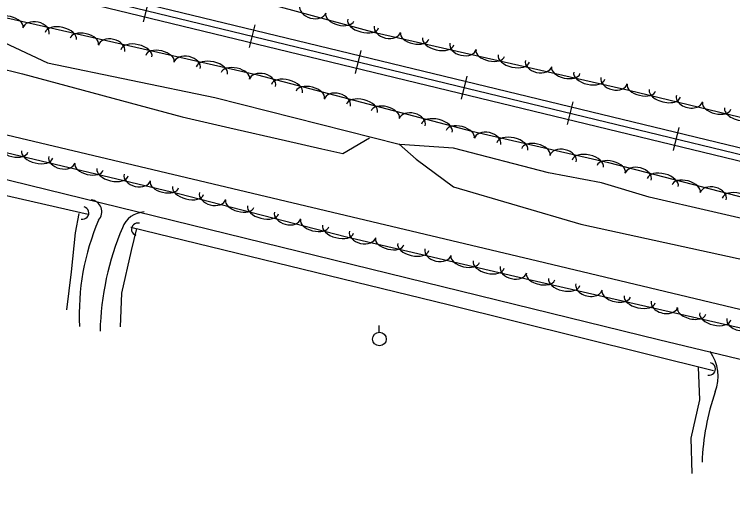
# Model space of a CAD drawing. Extents: x 1441650 to 1491889, y 345904 to 358319.
# Drawn here: x 1449727.8 to 1449991.4, y 353305.5 to 353487.1 of the extents above; entities that cross this region are included whole.
import ezdxf

# ---------------------------------------------------------------- set-up
doc = ezdxf.new("R2010")
doc.units = 0
for name, color, linetype in [('S_CROSS_DRAIN', 7, 'Continuous'), ('S_GRAVEL_ROAD', 7, 'Continuous'), ('S_PARKING', 7, 'Continuous'), ('S_RAILROAD', 7, 'Continuous'), ('S_STREAM', 7, 'Continuous'), ('S_TREE', 7, 'Continuous'), ('S_UTILITY_POLE', 7, 'Continuous')]:
    doc.layers.add(name, color=color, linetype=linetype)

msp = doc.modelspace()

# ---------------------------------------------------------------- linework, layer by layer
at = {"layer": 'S_CROSS_DRAIN'}
for centre, start, end in [((1449752.88, 353414.27), 256.8077, 77.1369), ((1449773.08, 353408.28), 72.8478, 253.177), ((1449982.77, 353357.06), 256.8077, 77.1369)]:
    msp.add_arc(centre, 2.3, start, end, dxfattribs=at)
at = {"layer": 'S_GRAVEL_ROAD'}
for points in [[(1449175.14, 353577.13), (1449348.02, 353534.55), (1449659.56, 353458.46), (1449919.72, 353396.77), (1450101.46, 353353.35), (1450240.84, 353319.61)], [(1450222.94, 353305.48), (1449964.2, 353367.74), (1449693.39, 353434.18), (1449387.45, 353507.63), (1449175, 353559.24)]]:
    msp.add_lwpolyline(points, dxfattribs=at)
at = {"layer": 'S_PARKING'}
for centre, radius, start, end in [((1449755.46, 353414.67), 4.45, 317.3187, 83.3759), ((1449839.75, 353376.96), 88.14, 156.8179, 182.78), ((1449970.74, 353354.39), 15.32, 337.958, 36.3138), ((1450071.39, 353319.16), 91.33, 161.1667, 177.6593)]:
    msp.add_arc(centre, radius, start, end, dxfattribs=at)
for centre, major_axis, ratio, start_param, end_param in [((1449776.06, 353405.44), (-5.58, -7.39), 0.999819, 3.859449, 4.97978), ((1449862.01, 353368.73), (-33.81, -97.67), 0.99376, 4.644687, 5.022967)]:
    msp.add_ellipse(centre, major_axis=major_axis, ratio=ratio, start_param=start_param, end_param=end_param, dxfattribs=at)
at = {"layer": 'S_RAILROAD'}
for p, q in [((1449777.18, 353492.73), (1449775.13, 353484.3)), ((1449775.61, 353486.24), (1449775.63, 353486.34)), ((1449816.06, 353483.32), (1449814.01, 353474.89)), ((1449815.59, 353481.41), (1449815.58, 353481.37)), ((1449814.48, 353476.83), (1449814.51, 353476.93)), ((1449854.93, 353473.9), (1449852.89, 353465.47)), ((1449854.47, 353472), (1449854.46, 353471.96)), ((1449853.36, 353467.42), (1449853.39, 353467.52)), ((1449893.81, 353464.49), (1449891.77, 353456.06)), ((1449893.35, 353462.58), (1449893.34, 353462.55)), ((1449892.24, 353458), (1449892.27, 353458.11)), ((1449932.69, 353455.08), (1449930.65, 353446.65)), ((1449932.23, 353453.17), (1449932.22, 353453.13)), ((1449931.12, 353448.59), (1449931.15, 353448.69)), ((1449971.57, 353445.66), (1449969.53, 353437.23)), ((1449971.11, 353443.76), (1449971.1, 353443.72)), ((1449970, 353439.18), (1449970.03, 353439.28))]:
    msp.add_line(p, q, dxfattribs=at)
for points in [[(1449174.09, 353636.72), (1450246.92, 353376.98)], [(1449172.98, 353632.14), (1450245.81, 353372.4)], [(1449173.53, 353634.41), (1450246.36, 353374.68)], [(1449815.01, 353479.11), (1449815.03, 353479.1)], [(1449853.89, 353469.7), (1449853.91, 353469.69)], [(1449892.77, 353460.28), (1449892.79, 353460.28)], [(1449931.64, 353450.87), (1449931.67, 353450.86)], [(1449970.52, 353441.46), (1449970.55, 353441.45)]]:
    msp.add_lwpolyline(points, dxfattribs=at)
at = {"layer": 'S_STREAM'}
for points in [[(1449174.48, 353599), (1449246.25, 353582.67), (1449288.37, 353572.81), (1449324.92, 353564.49), (1449373.61, 353553.67), (1449421.88, 353542.7), (1449458.18, 353534.44), (1449486.1, 353526.02), (1449534.63, 353513.6), (1449584.74, 353504.1), (1449613.84, 353496.99), (1449649.52, 353486.26), (1449684.64, 353478.26), (1449710.89, 353470.19), (1449730.78, 353465.25), (1449789.35, 353449.48), (1449806.9, 353445.49), (1449827.31, 353440.8), (1449840.58, 353437.78), (1449848.3, 353436.12), (1449858.13, 353441.84)], [(1449475.38, 353539.04), (1449508.6, 353530.8), (1449552.07, 353520.92), (1449597.97, 353510.39), (1449616.23, 353504.87), (1449641.29, 353498.34), (1449671.23, 353489.57), (1449687.55, 353485.82), (1449711.95, 353482.38), (1449739.97, 353469.27), (1449801.43, 353456.56), (1449868.98, 353439.54), (1449875.28, 353434.01), (1449888.94, 353423.87), (1449935.69, 353410.11), (1449993.36, 353397.56), (1450043.87, 353386.66), (1450120.26, 353369.18), (1450153.31, 353363.21), (1450188.28, 353355.24), (1450235.3, 353342.04)], [(1449754.92, 353413.7), (1449665.4, 353434.06), (1449569.31, 353457.16), (1449507.36, 353471.25), (1449487.1, 353476.3)], [(1450236.55, 353353.42), (1450109.72, 353385.58), (1450084.73, 353391.24), (1450060.15, 353397.38), (1450035.66, 353400.59), (1450022.67, 353403.55), (1450004.8, 353409.88), (1449984.14, 353414.74), (1449960.7, 353420.07), (1449943.21, 353425.33), (1449923.84, 353429.03), (1449888.91, 353438), (1449869.23, 353439.34)], [(1449747.03, 353378.76), (1449748.79, 353392.74), (1449750.29, 353407.02), (1449751.57, 353414.09)], [(1449772.58, 353408.57), (1449770.74, 353400.45), (1449767.18, 353384.83), (1449766.65, 353372.47)], [(1449984.41, 353356.4), (1449886.96, 353380.61), (1449770.6, 353408.91)], [(1449978.7, 353357.71), (1449979.17, 353345.7), (1449976, 353331.64), (1449976.43, 353318.69)]]:
    msp.add_lwpolyline(points, dxfattribs=at)
at = {"layer": 'S_TREE'}
for points in [[(1450255.84, 353384.72), (1450088.93, 353426.41), (1449953.23, 353459.15), (1449860.73, 353480.2), (1449779.88, 353502.2), (1449716.43, 353516.64), (1449650.08, 353534.03), (1449589.19, 353547.88), (1449507.99, 353568.19), (1449451.14, 353581.22), (1449383.19, 353596.68), (1449301.22, 353615.58), (1449196.09, 353641.05)], [(1449262.76, 353597.94), (1449369.22, 353573.72), (1449403.76, 353557.97), (1449423.44, 353554.15), (1449447.26, 353552.05), (1449588.73, 353517.48), (1449714.12, 353488.3), (1449817.02, 353464.89), (1449895.66, 353444.21), (1449945.84, 353432.8), (1450020.41, 353413.41), (1450068.61, 353400.32), (1450118.9, 353388.88), (1450166.46, 353378.06), (1450202.21, 353369.92), (1450252.57, 353358.25)], [(1450244.9, 353324.72), (1450182.8, 353339.62), (1450163.05, 353333.47), (1450140.28, 353338.32), (1450119.62, 353346.15), (1450108.02, 353353.88), (1450039.7, 353370.16), (1450020.43, 353367.63), (1449995.31, 353371.82), (1449915.09, 353390.07), (1449849.64, 353405.36), (1449788.05, 353421.27), (1449707.18, 353440.43), (1449684.89, 353447.24), (1449672.82, 353459.84), (1449639.43, 353467.94), (1449631.14, 353462.69), (1449619.35, 353463.94), (1449604.94, 353467.22), (1449542.28, 353482.49), (1449428.11, 353508.46)]]:
    msp.add_lwpolyline(points, dxfattribs=at)
for centre, major_axis, ratio, start_param, end_param in [((1449837.35, 353489.02), (4.78, -1.3), 0.68337, 3.141593, 6.283185), ((1449847.22, 353486.06), (5.16, -1.4), 0.539168, 3.141593, 6.283185), ((1449725.79, 353483.47), (-5.21, 1.19), 0.540697, 3.141593, 6.283185), ((1449735.77, 353480.93), (-4.83, 1.1), 0.685307, 3.141593, 6.283185), ((1449855.78, 353483.74), (5.66, -1.54), 0.548522, 3.141593, 6.283185), ((1449744.86, 353479.13), (-5.72, 1.3), 0.550077, 3.141593, 6.283185), ((1449864.72, 353481.72), (4.83, -1.1), 0.68337, 3.141593, 6.283185), ((1449753.51, 353477.17), (-5.21, 1.19), 0.540697, 3.141593, 6.283185), ((1449874.71, 353479.19), (5.21, -1.19), 0.539168, 3.141593, 6.283185), ((1449763.49, 353474.63), (-4.83, 1.1), 0.685307, 3.141593, 6.283185), ((1449772.58, 353472.83), (-5.72, 1.3), 0.550077, 3.141593, 6.283185), ((1449883.35, 353477.22), (5.72, -1.3), 0.548522, 3.141593, 6.283185), ((1449781.23, 353470.86), (-5.21, 1.19), 0.540697, 3.141593, 6.283185), ((1449892.44, 353475.42), (4.83, -1.1), 0.68337, 3.141593, 6.283185), ((1449902.43, 353472.88), (5.21, -1.19), 0.539168, 3.141593, 6.283185), ((1449791.21, 353468.32), (-4.83, 1.1), 0.685307, 3.141593, 6.283185), ((1449911.07, 353470.91), (5.72, -1.3), 0.548522, 3.141593, 6.283185), ((1449800.3, 353466.52), (-5.72, 1.3), 0.550077, 3.141593, 6.283185), ((1449920.16, 353469.11), (4.83, -1.1), 0.68337, 3.141593, 6.283185), ((1449808.95, 353464.55), (-5.21, 1.19), 0.540697, 3.141593, 6.283185), ((1449930.15, 353466.57), (5.21, -1.19), 0.539168, 3.141593, 6.283185), ((1449818.84, 353461.95), (-4.79, 1.26), 0.685307, 3.141593, 6.283185), ((1449827.86, 353459.85), (-5.68, 1.49), 0.550077, 3.141593, 6.283185), ((1449938.79, 353464.61), (5.72, -1.3), 0.548522, 3.141593, 6.283185), ((1449947.88, 353462.81), (4.83, -1.1), 0.68337, 3.141593, 6.283185), ((1449836.43, 353457.59), (-5.17, 1.36), 0.540697, 3.141593, 6.283185), ((1449957.88, 353460.21), (5.2, -1.25), 0.539168, 3.141631, 6.283223), ((1449846.33, 353454.72), (-4.79, 1.26), 0.685307, 3.141593, 6.283185), ((1449966.5, 353458.13), (5.7, -1.38), 0.548522, 3.141632, 6.283225), ((1449855.35, 353452.62), (-5.68, 1.49), 0.550077, 3.141593, 6.283185), ((1449975.56, 353456.21), (4.82, -1.16), 0.68337, 3.141657, 6.28325), ((1449863.92, 353450.36), (-5.17, 1.36), 0.540697, 3.141593, 6.283185), ((1449985.51, 353453.54), (5.2, -1.25), 0.539168, 3.141631, 6.283223), ((1449873.82, 353447.49), (-4.79, 1.26), 0.685307, 3.141593, 6.283185), ((1449994.13, 353451.46), (5.7, -1.38), 0.548522, 3.141632, 6.283225), ((1449882.84, 353445.39), (-5.68, 1.49), 0.550077, 3.141593, 6.283185), ((1449891.42, 353443.13), (-5.17, 1.36), 0.540697, 3.141593, 6.283185), ((1449901.44, 353440.45), (-4.83, 1.1), 0.685307, 3.141593, 6.283185), ((1449910.53, 353438.65), (-5.72, 1.3), 0.550077, 3.141593, 6.283185), ((1449919.18, 353436.69), (-5.21, 1.19), 0.540697, 3.141593, 6.283185), ((1449727.55, 353437.77), (5.2, -1.23), 0.538977, 3.141593, 6.283185), ((1449736.18, 353435.73), (5.71, -1.35), 0.548327, 3.141593, 6.283185), ((1449929.16, 353434.15), (-4.83, 1.1), 0.685307, 3.141593, 6.283185), ((1449745.25, 353433.85), (4.82, -1.14), 0.683127, 3.141593, 6.283185), ((1449938.25, 353432.35), (-5.72, 1.3), 0.550077, 3.141593, 6.283185), ((1449755.21, 353431.22), (5.2, -1.23), 0.538977, 3.141593, 6.283185), ((1449946.82, 353430.35), (-5.17, 1.35), 0.540697, 3.141593, 6.283185), ((1449763.84, 353429.18), (5.71, -1.35), 0.548327, 3.141593, 6.283185), ((1449956.73, 353427.5), (-4.8, 1.25), 0.685307, 3.141593, 6.283185), ((1449965.75, 353425.43), (-5.68, 1.48), 0.550077, 3.141593, 6.283185), ((1449772.91, 353427.3), (4.82, -1.14), 0.683127, 3.141593, 6.283185), ((1449974.33, 353423.2), (-5.17, 1.35), 0.540697, 3.141593, 6.283185), ((1449782.87, 353424.67), (5.2, -1.23), 0.538977, 3.141593, 6.283185), ((1449791.53, 353422.55), (5.68, -1.47), 0.548326, 3.141593, 6.283185), ((1449984.24, 353420.35), (-4.8, 1.25), 0.685307, 3.141593, 6.283185), ((1449800.56, 353420.49), (4.8, -1.24), 0.683126, 3.141593, 6.283185), ((1449993.26, 353418.27), (-5.68, 1.48), 0.550077, 3.141593, 6.283185), ((1449810.47, 353417.66), (5.18, -1.34), 0.538976, 3.141593, 6.283185), ((1449819.05, 353415.44), (5.68, -1.47), 0.548326, 3.141593, 6.283185), ((1449828.08, 353413.38), (4.8, -1.24), 0.683126, 3.141593, 6.283185), ((1449837.99, 353410.55), (5.18, -1.34), 0.538976, 3.141593, 6.283185), ((1449846.58, 353408.33), (5.68, -1.47), 0.548326, 3.141593, 6.283185), ((1449855.58, 353406.41), (4.83, -1.13), 0.683128, 3.141593, 6.283185), ((1449865.56, 353403.81), (5.21, -1.22), 0.538977, 3.141593, 6.283185), ((1449874.19, 353401.79), (5.71, -1.33), 0.548328, 3.141593, 6.283185), ((1449883.27, 353399.94), (4.83, -1.13), 0.683128, 3.141593, 6.283185), ((1449893.24, 353397.35), (5.21, -1.22), 0.538977, 3.141593, 6.283185), ((1449901.87, 353395.33), (5.71, -1.33), 0.548328, 3.141593, 6.283185), ((1449910.95, 353393.48), (4.83, -1.13), 0.683128, 3.141593, 6.283185), ((1449920.92, 353390.91), (5.21, -1.19), 0.538978, 3.141644, 6.283237), ((1449929.56, 353388.95), (5.72, -1.3), 0.548328, 3.141646, 6.283238), ((1449938.65, 353387.15), (4.83, -1.1), 0.683129, 3.141679, 6.283272), ((1449948.64, 353384.61), (5.21, -1.19), 0.538978, 3.141644, 6.283237), ((1449957.28, 353382.64), (5.72, -1.3), 0.548328, 3.141646, 6.283238), ((1449966.37, 353380.84), (4.83, -1.1), 0.683129, 3.141679, 6.283272), ((1449976.36, 353378.3), (5.21, -1.19), 0.538978, 3.141644, 6.283237), ((1449985, 353376.33), (5.72, -1.3), 0.548328, 3.141646, 6.283238), ((1449994.09, 353374.53), (4.83, -1.1), 0.683129, 3.141679, 6.283272)]:
    msp.add_ellipse(centre, major_axis=major_axis, ratio=ratio, start_param=start_param, end_param=end_param, dxfattribs=at)
at = {"layer": 'S_UTILITY_POLE'}
msp.add_line((1449861.62, 353370.56), (1449861.62, 353373.04), dxfattribs=at)
msp.add_circle((1449861.77, 353368.04), 2.5, dxfattribs=at)

doc.saveas('drawing.dxf')
